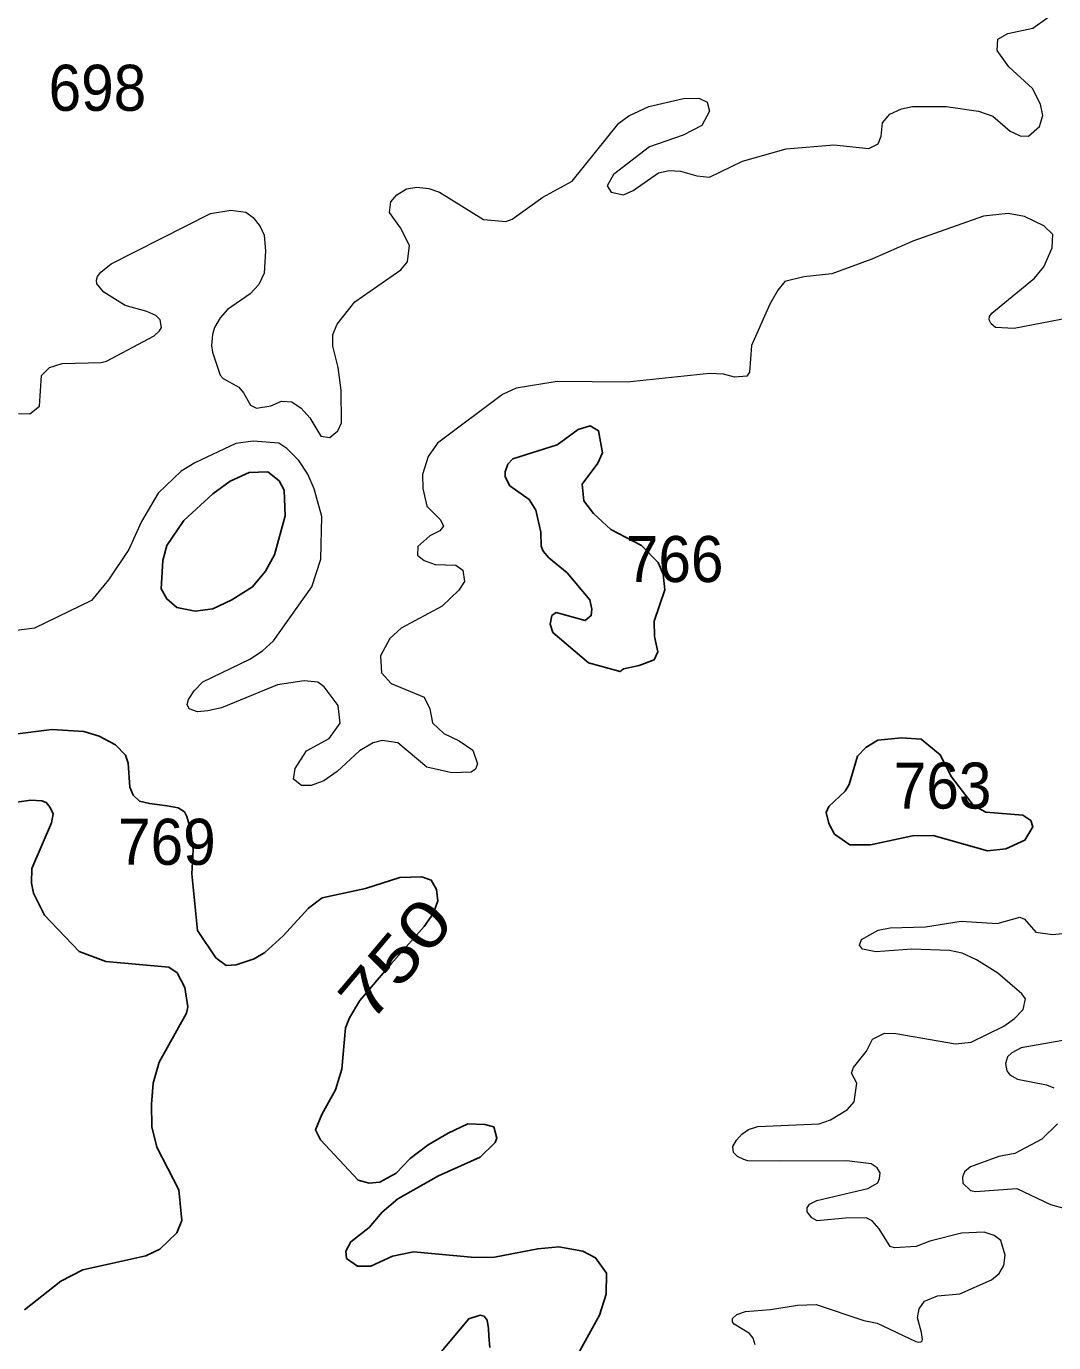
# Model space of a CAD drawing. Extents: x 499.9 to 555.3, y 9281.5 to 9336.8.
# Drawn here: x 546.806 to 550.375, y 9306.522 to 9311.097 of the extents above; entities that cross this region are included whole.
import ezdxf
from ezdxf.enums import TextEntityAlignment as Align

# ---------------------------------------------------------------- set-up
doc = ezdxf.new("R2010")
doc.units = 0
doc.header["$LTSCALE"] = 0.064
doc.layers.add('1', color=7, linetype='Continuous', lineweight=25)
doc.layers.add('2', color=7, linetype='Continuous', lineweight=13)
doc.layers.add('21', color=7, linetype='Continuous')
doc.layers.add('61', color=7, linetype='Continuous')

msp = doc.modelspace()

# ---------------------------------------------------------------- linework, layer by layer
at = {"layer": '1'}
for points in [[(548.6351, 9308.9908), (548.6254, 9309.0193), (548.6315, 9309.0491), (548.6464, 9309.0594), (548.7474, 9309.032), (548.768, 9309.0493), (548.7707, 9309.0711), (548.7635, 9309.1041), (548.6843, 9309.1975), (548.6205, 9309.25), (548.6009, 9309.2729), (548.5947, 9309.2908), (548.5933, 9309.3388), (548.5751, 9309.4152), (548.5521, 9309.4525), (548.4848, 9309.5006), (548.4694, 9309.531), (548.4688, 9309.5486), (548.4789, 9309.5756), (548.4961, 9309.5941), (548.6502, 9309.6422), (548.7228, 9309.6955), (548.7648, 9309.7084), (548.7939, 9309.6914), (548.8075, 9309.6143), (548.7913, 9309.5794), (548.7368, 9309.5057), (548.7428, 9309.4481), (548.776, 9309.4034), (548.8358, 9309.3483), (548.9429, 9309.2933), (549.0006, 9309.2339), (549.0177, 9309.1932), (549.024, 9309.1392), (548.9862, 9309.0301), (548.9878, 9308.9768), (548.9999, 9308.9227), (548.9868, 9308.8955), (548.9342, 9308.8752), (548.8803, 9308.8638), (548.8691, 9308.8548), (548.7585, 9308.8847)], [(547.4535, 9309.0721), (547.5198, 9309.1036), (547.5917, 9309.1488), (547.6367, 9309.2035), (547.6678, 9309.2609), (547.7046, 9309.3961), (547.7012, 9309.4851), (547.6844, 9309.5172), (547.6442, 9309.5493), (547.5799, 9309.5461), (547.5132, 9309.5158), (547.4539, 9309.4729), (547.3531, 9309.3794), (547.294, 9309.2927), (547.2799, 9309.241), (547.2746, 9309.1425), (547.2941, 9309.1073), (547.3279, 9309.0775), (547.3924, 9309.0641)], [(549.5932, 9308.3271), (549.5844, 9308.3647), (549.594, 9308.3855), (549.6499, 9308.4386), (549.6641, 9308.4622), (549.6934, 9308.5604), (549.722, 9308.5913), (549.7634, 9308.6162), (549.846, 9308.6249), (549.9138, 9308.6199), (549.98, 9308.565), (550.0195, 9308.489), (550.0961, 9308.3891), (550.1392, 9308.3657), (550.2671, 9308.3559), (550.2955, 9308.3367), (550.3018, 9308.3147), (550.2747, 9308.2692), (550.2083, 9308.2385), (550.1453, 9308.232), (549.9563, 9308.2844), (549.8844, 9308.2842), (549.738, 9308.2527), (549.6666, 9308.2529), (549.6132, 9308.2901)]]:
    msp.add_lwpolyline(points, close=True, dxfattribs=at)
for points in [[(548.0724, 9307.8383), (548.1879, 9307.9686), (548.2198, 9308.015), (548.2347, 9308.0582), (548.2307, 9308.0969), (548.2126, 9308.1295), (548.1799, 9308.1416), (548.1036, 9308.1393), (547.9839, 9308.1003), (547.8328, 9308.068), (547.786, 9308.033), (547.6984, 9307.9359), (547.6347, 9307.8786), (547.5966, 9307.8564), (547.5344, 9307.8351), (547.5004, 9307.8331), (547.464, 9307.8604), (547.4, 9307.9544), (547.3802, 9308.1521), (547.3856, 9308.2352), (547.3769, 9308.3019), (547.3629, 9308.3506), (547.3547, 9308.3669), (547.3327, 9308.3811), (547.295, 9308.3875), (547.2338, 9308.396), (547.1984, 9308.4043), (547.1773, 9308.4255), (547.1648, 9308.4534), (547.1597, 9308.5361), (547.1507, 9308.5644), (547.1152, 9308.5999), (547.0591, 9308.6301), (547.0057, 9308.6459), (546.8939, 9308.6535), (546.7651, 9308.6374)], [(546.716, 9308.3925), (546.8213, 9308.4082), (546.8594, 9308.4052), (546.8749, 9308.3998), (546.8887, 9308.3818), (546.8984, 9308.3597), (546.8929, 9308.3286), (546.8248, 9308.1698), (546.8234, 9308.1197), (546.8303, 9308.0841), (546.8682, 9308.0086), (546.9889, 9307.8816), (547.0818, 9307.8467), (547.3004, 9307.8274), (547.3294, 9307.8077), (547.3559, 9307.7565), (547.3672, 9307.6901), (547.3617, 9307.6678), (547.2676, 9307.4974), (547.2467, 9307.4242), (547.2401, 9307.3511), (547.2419, 9307.273), (547.259, 9307.2015), (547.3356, 9307.0534), (547.346, 9306.9474), (547.3284, 9306.904), (547.2696, 9306.847), (547.2202, 9306.8248), (547.0022, 9306.7758), (546.925, 9306.7358), (546.7992, 9306.637)], [(547.8797, 9307.4012), (547.9018, 9307.4735), (547.9148, 9307.6167), (547.9281, 9307.6517), (547.964, 9307.7117), (548.0724, 9307.8383)], [(548.7157, 9306.4708), (548.7965, 9306.6182), (548.8204, 9306.6913), (548.8217, 9306.7644), (548.783, 9306.8173), (548.7384, 9306.841), (548.6557, 9306.8551), (548.5825, 9306.8487), (548.4324, 9306.8201), (548.3637, 9306.8187), (548.1504, 9306.8376), (548.0773, 9306.8232), (548.0022, 9306.7884), (547.9564, 9306.7887), (547.9179, 9306.8155), (547.9152, 9306.8409), (547.9331, 9306.8732), (547.9969, 9306.9231), (548.0423, 9306.9761), (548.0964, 9307.0223), (548.2378, 9307.1026), (548.3827, 9307.1673), (548.4346, 9307.2176), (548.4397, 9307.2328), (548.4296, 9307.2722), (548.3979, 9307.2802), (548.3394, 9307.2824), (548.2707, 9307.2511), (548.2015, 9307.2101), (548.1393, 9307.1623), (548.0907, 9307.1111), (548.0333, 9307.0801), (547.9961, 9307.0766), (547.9579, 9307.0877), (547.8276, 9307.2272), (547.8104, 9307.262), (547.8322, 9307.3151), (547.8797, 9307.4012)], [(548.2352, 9306.4772), (548.3426, 9306.6052), (548.382, 9306.6175), (548.3961, 9306.6141), (548.4071, 9306.6003), (548.4112, 9306.5718), (548.4119, 9306.5452), (548.4154, 9306.5062)]]:
    msp.add_lwpolyline(points, dxfattribs=at)
at = {"layer": '2'}
for points in [[(547.4486, 9309.9881), (547.4518, 9309.9649), (547.4785, 9309.8851), (547.4899, 9309.8729), (547.5433, 9309.8433), (547.5597, 9309.8234), (547.5842, 9309.7807), (547.6055, 9309.7698), (547.6553, 9309.7785), (547.6921, 9309.7946), (547.7277, 9309.7926), (547.7599, 9309.7697), (547.7902, 9309.7365), (547.8293, 9309.6726), (547.86, 9309.6679), (547.8875, 9309.6908), (547.9003, 9309.7185), (547.899, 9309.8323), (547.8891, 9309.9111), (547.8706, 9309.9851), (547.8709, 9310.0255), (547.8857, 9310.0622), (547.9468, 9310.1401), (548.1068, 9310.2512), (548.1295, 9310.2788), (548.1371, 9310.3356), (548.1059, 9310.3964), (548.0678, 9310.4505), (548.0719, 9310.4868), (548.0922, 9310.5114), (548.1259, 9310.5328), (548.1625, 9310.538), (548.2045, 9310.5339), (548.2412, 9310.5212), (548.3933, 9310.4256), (548.4717, 9310.419), (548.4932, 9310.4266), (548.5998, 9310.503), (548.7016, 9310.5593), (548.8635, 9310.7608), (548.8987, 9310.7859), (548.9678, 9310.818), (549.0884, 9310.8457), (549.142, 9310.8469), (549.1703, 9310.8337), (549.1786, 9310.8021), (549.1524, 9310.7526), (549.087, 9310.7183), (548.9711, 9310.6777), (548.8457, 9310.5822), (548.8232, 9310.5423), (548.8368, 9310.5209), (548.8807, 9310.5115), (548.9143, 9310.527), (549.0021, 9310.5882), (549.0386, 9310.5964), (549.0782, 9310.594), (549.1348, 9310.5775), (549.1787, 9310.5732), (549.2941, 9310.6285), (549.4453, 9310.6716), (549.6108, 9310.6846), (549.7322, 9310.6725), (549.7644, 9310.6886), (549.7753, 9310.7148), (549.7803, 9310.7617), (549.8052, 9310.792), (549.8463, 9310.8099), (549.8845, 9310.818), (550.0016, 9310.8181), (550.1137, 9310.8025), (550.163, 9310.7849), (550.2239, 9310.7324), (550.2585, 9310.7164), (550.2867, 9310.7152), (550.3249, 9310.7483), (550.3369, 9310.7873), (550.3291, 9310.8262), (550.3016, 9310.8806), (550.2184, 9310.9562), (550.1782, 9311.013), (550.1801, 9311.0519), (550.215, 9311.0722), (550.3022, 9311.0906), (550.3546, 9311.1272)], [(546.7786, 9309.752), (546.8173, 9309.7508), (546.8513, 9309.777), (546.8582, 9309.8832), (546.8859, 9309.9112), (546.9299, 9309.9255), (547.0651, 9309.9285), (547.0841, 9309.9335), (547.2495, 9310.021), (547.2684, 9310.0383), (547.2747, 9310.0503), (547.2708, 9310.0774), (547.2555, 9310.0926), (547.2248, 9310.1064), (547.1485, 9310.1273), (547.0746, 9310.1737), (547.0503, 9310.2025), (547.0489, 9310.2147), (547.0526, 9310.2276), (547.0646, 9310.243), (547.1002, 9310.2712), (547.4455, 9310.4463), (547.5163, 9310.4584), (547.5685, 9310.4516), (547.5939, 9310.4324), (547.6183, 9310.4018), (547.6314, 9310.3718), (547.6363, 9310.3169), (547.6318, 9310.2391), (547.6131, 9310.2003), (547.5831, 9310.1668)], [(550.4295, 9310.0845), (550.2379, 9310.0464), (550.1729, 9310.0498), (550.1574, 9310.0627), (550.15, 9310.077), (550.1521, 9310.0888), (550.1598, 9310.1), (550.3086, 9310.2215), (550.3403, 9310.2612), (550.369, 9310.3272), (550.3717, 9310.374), (550.3402, 9310.4032), (550.2736, 9310.4361), (550.216, 9310.4471), (550.1304, 9310.4378), (549.885, 9310.3506), (549.7434, 9310.2875), (549.6037, 9310.2363), (549.5064, 9310.2261), (549.4412, 9310.21), (549.4158, 9310.1799), (549.388, 9310.1309), (549.3243, 9309.9876), (549.3183, 9309.8953), (549.3081, 9309.8809), (549.2662, 9309.8778), (549.2271, 9309.8885), (549.1786, 9309.8903), (548.8929, 9309.8602), (548.6502, 9309.8632), (548.507, 9309.8393), (548.4593, 9309.8171), (548.2339, 9309.6489), (548.2015, 9309.6021), (548.1823, 9309.5395), (548.1826, 9309.4906), (548.1974, 9309.4294), (548.2441, 9309.3825), (548.255, 9309.3604), (548.2426, 9309.3433), (548.2072, 9309.3263), (548.1655, 9309.2893), (548.1648, 9309.2593), (548.1878, 9309.2407), (548.2261, 9309.227), (548.2982, 9309.224), (548.3219, 9309.2073), (548.3281, 9309.1672), (548.3082, 9309.1377), (548.2506, 9309.0819), (548.1076, 9309.0057), (548.0689, 9308.9697), (548.0359, 9308.9097), (548.0391, 9308.8502), (548.0725, 9308.8129), (548.188, 9308.7652), (548.2076, 9308.7253), (548.2172, 9308.6762), (548.2556, 9308.6395), (548.3089, 9308.6142), (548.357, 9308.5818), (548.3729, 9308.5344), (548.3666, 9308.5154), (548.3515, 9308.5046), (548.2844, 9308.5032), (548.1969, 9308.5226), (548.0966, 9308.607), (548.0413, 9308.6155), (548.0105, 9308.6074), (547.9634, 9308.5793), (547.8852, 9308.5078), (547.8394, 9308.4752), (547.7947, 9308.4583), (547.7619, 9308.4585), (547.7338, 9308.4804), (547.7398, 9308.5177), (547.7788, 9308.5792), (547.8581, 9308.6225), (547.8957, 9308.6751), (547.8893, 9308.7363), (547.8401, 9308.8016), (547.8186, 9308.8176), (547.7709, 9308.8223), (547.678, 9308.8084), (547.4838, 9308.7292), (547.4361, 9308.7178), (547.4001, 9308.7151), (547.3709, 9308.7257)], [(547.5831, 9310.1668), (547.5043, 9310.113), (547.4789, 9310.0845), (547.4595, 9310.0502), (547.4518, 9310.0259), (547.4486, 9309.9881)], [(547.5822, 9308.898), (547.6262, 9308.927), (547.6639, 9308.9615), (547.7974, 9309.1495), (547.8285, 9309.2454), (547.8321, 9309.393), (547.805, 9309.4892), (547.7838, 9309.5409), (547.7519, 9309.5885), (547.7101, 9309.6303), (547.6824, 9309.6482), (547.5936, 9309.6549), (547.533, 9309.6467), (547.3905, 9309.5803), (547.3436, 9309.5508), (547.2635, 9309.4751), (547.206, 9309.3766), (547.1616, 9309.2786), (547.0908, 9309.173), (547.0322, 9309.1011), (546.834, 9309.0051), (546.7712, 9308.9975)], [(547.3709, 9308.7257), (547.3646, 9308.7406), (547.3692, 9308.7571), (547.3883, 9308.788), (547.4185, 9308.8191), (547.5822, 9308.898)], [(549.7619, 9306.5907), (549.8962, 9306.5265), (549.9048, 9306.5239), (549.9139, 9306.5259), (549.9173, 9306.529), (549.9184, 9306.5337), (549.9153, 9306.5576), (549.9014, 9306.6092), (549.9077, 9306.6403), (549.9263, 9306.6667), (549.9713, 9306.6848), (550.0489, 9306.6926), (550.1583, 9306.7403), (550.1847, 9306.7633), (550.2015, 9306.7909), (550.2065, 9306.8265), (550.1911, 9306.8778), (550.1684, 9306.8948), (550.1334, 9306.9067), (550.0539, 9306.9029), (549.9443, 9306.8751), (549.8973, 9306.8568), (549.8217, 9306.8521), (549.8064, 9306.8565), (549.7685, 9306.9179), (549.7441, 9306.9453), (549.7235, 9306.9567), (549.6515, 9306.9556), (549.5534, 9306.946), (549.5347, 9306.9562), (549.5178, 9306.9768), (549.5181, 9306.9916), (549.5263, 9307.0037), (549.5522, 9307.0167), (549.7293, 9307.058), (549.7634, 9307.0778), (549.7692, 9307.0926), (549.7715, 9307.1121), (549.7619, 9307.1298), (549.7409, 9307.1445), (549.656, 9307.1544), (549.4262, 9307.1529), (549.3118, 9307.1546), (549.2984, 9307.159), (549.2757, 9307.1699), (549.2624, 9307.1838), (549.2601, 9307.2037), (549.2727, 9307.2262), (549.2908, 9307.247), (549.3148, 9307.2638), (549.3465, 9307.2737), (549.5597, 9307.2833), (549.5994, 9307.2965), (549.6586, 9307.3324), (549.6816, 9307.3589), (549.6905, 9307.424), (549.6723, 9307.4594), (549.679, 9307.4784), (549.724, 9307.5358), (549.7451, 9307.5771), (549.7873, 9307.5984), (549.8261, 9307.597), (550.033, 9307.5606), (550.0877, 9307.5665), (550.201, 9307.6228), (550.2391, 9307.6485), (550.2682, 9307.6807), (550.2763, 9307.7177), (550.2639, 9307.7353), (550.1804, 9307.8064), (550.1064, 9307.8531), (550.0564, 9307.8756), (550.0123, 9307.8852), (549.8813, 9307.8897), (549.7563, 9307.8808), (549.7101, 9307.8903), (549.6998, 9307.9043), (549.7073, 9307.923), (549.7644, 9307.9565), (549.8064, 9307.9645), (549.9291, 9307.9677), (550.0532, 9307.9867), (550.1787, 9307.9789), (550.2569, 9308.0008), (550.2738, 9307.994), (550.3127, 9307.9486), (550.3702, 9307.9406), (550.4391, 9307.948)], [(550.525, 9307.5933), (550.2617, 9307.5476), (550.2294, 9307.53), (550.214, 9307.5161), (550.2076, 9307.4926), (550.2115, 9307.4669), (550.2226, 9307.4528), (550.249, 9307.4377), (550.3492, 9307.4187), (550.3747, 9307.4077)], [(550.3875, 9307.2828), (550.334, 9307.2298), (550.2394, 9307.1803), (550.184, 9307.1692), (550.0853, 9307.1333), (550.065, 9307.116), (550.0574, 9307.0981), (550.0594, 9307.0773), (550.0853, 9307.0516), (550.1026, 9307.048), (550.2471, 9307.0586), (550.3635, 9307.003), (550.4638, 9306.9748)], [(549.3046, 9306.631), (549.3911, 9306.6372), (549.4842, 9306.6531), (549.5496, 9306.6546), (549.7147, 9306.5995), (549.7619, 9306.5907)], [(549.3373, 9306.5154), (549.3311, 9306.5379), (549.3184, 9306.5541), (549.2651, 9306.5864), (549.2587, 9306.5944), (549.2591, 9306.6066), (549.2737, 9306.62), (549.3046, 9306.631)]]:
    msp.add_lwpolyline(points, dxfattribs=at)

# ---------------------------------------------------------------- texts
at = {"layer": '21', "width": 0.95}
for s, p in [('698', (546.883, 9310.8034)), ('766', (548.8884, 9309.1657)), ('763', (549.8193, 9308.3785)), ('769', (547.1243, 9308.1831))]:
    msp.add_text(s, height=0.16, dxfattribs=at).set_placement(p)
at = {"layer": '61', "width": 1.3}
msp.add_text('750', height=0.16, rotation=49.791, dxfattribs=at).set_placement((548.1486, 9307.8044), align=Align.CENTER)

doc.saveas('drawing.dxf')
